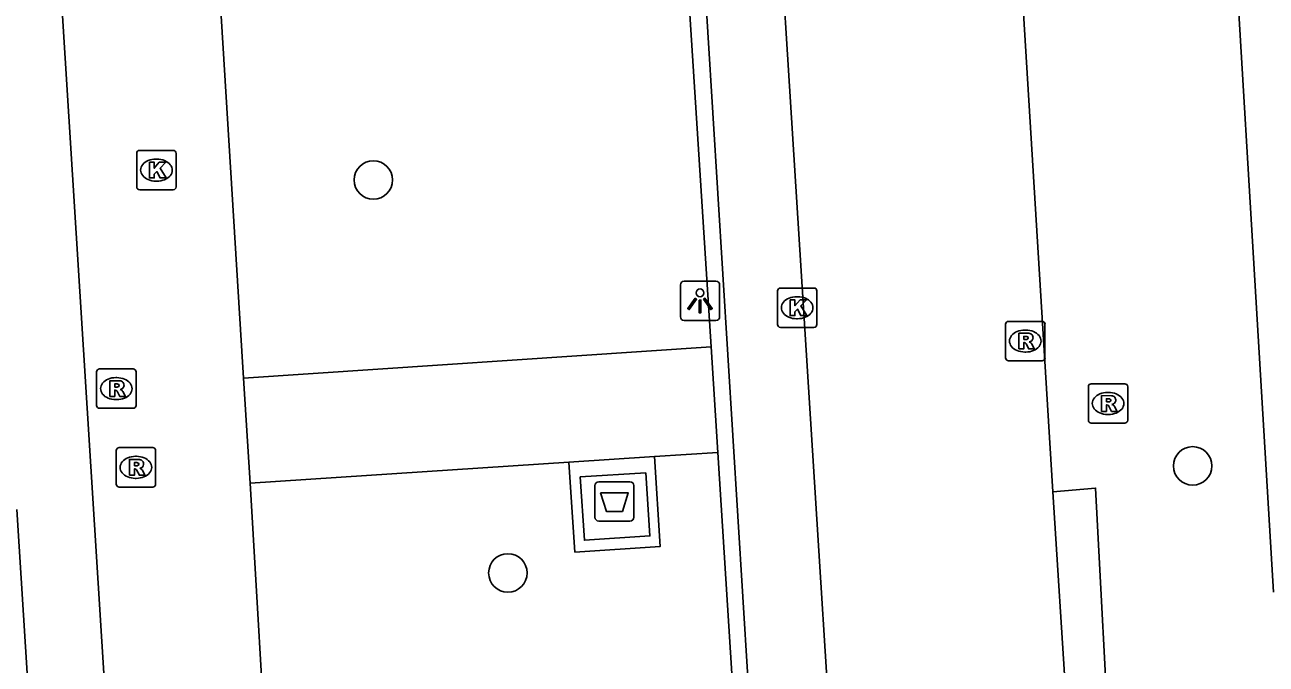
# Model space of a CAD drawing. Extents: x 159689 to 160786, y 387323 to 388339.
# Drawn here: x 160463.21 to 160494.74, y 387921.75 to 387937.99 of the extents above; entities that cross this region are included whole.
import ezdxf

# ---------------------------------------------------------------- set-up
doc = ezdxf.new("R2010")
doc.units = 0
for name, color, linetype in [('IMGEO_Afval_apart_plaats', 7, 'Continuous'), ('IMGEO_Boom', 7, 'Continuous'), ('IMGEO_Kolk', 7, 'Continuous'), ('IMGEO_Lichtpunt', 7, 'Continuous'), ('IMGEO_Rijbaan_lokaal_gesloten', 7, 'Continuous'), ('IMGEO_Rioolput', 7, 'Continuous'), ('IMGEO_Voetpad_gesloten', 7, 'Continuous'), ('IMGEO_Voetpad_open', 7, 'Continuous')]:
    doc.layers.add(name, color=color, linetype=linetype)

msp = doc.modelspace()

# ---------------------------------------------------------------- linework, layer by layer
at = {"layer": 'IMGEO_Afval_apart_plaats'}
for p, q in [((160477.69, 387925.485), (160477.69, 387926.285)), ((160477.69, 387926.285), (160477.69, 387925.485)), ((160477.79, 387926.385), (160478.58, 387926.385)), ((160478.58, 387926.385), (160477.79, 387926.385)), ((160478.68, 387926.285), (160478.68, 387925.485)), ((160478.68, 387925.485), (160478.68, 387926.285)), ((160478.58, 387925.385), (160477.79, 387925.385)), ((160477.79, 387925.385), (160478.58, 387925.385))]:
    msp.add_line(p, q, dxfattribs=at)
msp.add_lwpolyline([(160477.833, 387926.099), (160478.537, 387926.099), (160478.388, 387925.629), (160477.982, 387925.629), (160477.833, 387926.099)], dxfattribs=at)
for centre, start, end in [((160477.79, 387926.285), 90, 180), ((160477.79, 387926.285), 90, 180), ((160478.58, 387926.285), 0, 90), ((160478.58, 387926.285), 360, 90), ((160477.79, 387925.485), 180, 270), ((160477.79, 387925.485), 180, 270), ((160478.58, 387925.485), 270, 0), ((160478.58, 387925.485), 270, 0)]:
    msp.add_arc(centre, 0.1, start, end, dxfattribs=at)
at = {"layer": 'IMGEO_Boom'}
for centre in [(160472.061, 387934.047), (160492.875, 387926.786), (160475.479, 387924.068)]:
    msp.add_circle(centre, 0.489, dxfattribs=at)
at = {"layer": 'IMGEO_Kolk'}
for p, q in [((160466.126, 387934.798), (160466.978, 387934.798)), ((160466.051, 387933.872), (160466.051, 387934.724)), ((160466.539, 387934.578), (160466.564, 387934.578)), ((160467.052, 387934.724), (160467.052, 387933.872)), ((160466.562, 387934.018), (160466.537, 387934.018)), ((160466.978, 387933.798), (160466.126, 387933.798)), ((160482.328, 387930.377), (160482.328, 387931.229)), ((160482.403, 387931.303), (160483.255, 387931.303)), ((160482.816, 387931.083), (160482.841, 387931.083)), ((160483.329, 387931.229), (160483.329, 387930.377)), ((160482.839, 387930.523), (160482.814, 387930.523)), ((160483.255, 387930.303), (160482.403, 387930.303))]:
    msp.add_line(p, q, dxfattribs=at)
for points in [[(160466.126, 387934.798), (160466.978, 387934.798)], [(160466.051, 387933.872), (160466.051, 387934.724)], [(160466.372, 387934.498), (160466.495, 387934.498), (160466.495, 387934.347), (160466.625, 387934.498), (160466.789, 387934.498), (160466.643, 387934.347), (160466.796, 387934.098), (160466.644, 387934.098), (160466.559, 387934.262), (160466.495, 387934.195), (160466.495, 387934.098), (160466.372, 387934.098), (160466.372, 387934.498)], [(160467.052, 387934.724), (160467.052, 387933.872)], [(160466.978, 387933.798), (160466.126, 387933.798)], [(160482.328, 387930.377), (160482.328, 387931.229)], [(160482.403, 387931.303), (160483.255, 387931.303)], [(160483.329, 387931.229), (160483.329, 387930.377)], [(160482.649, 387931.003), (160482.772, 387931.003), (160482.772, 387930.852), (160482.902, 387931.003), (160483.066, 387931.003), (160482.92, 387930.852), (160483.073, 387930.603), (160482.921, 387930.603), (160482.836, 387930.767), (160482.772, 387930.7), (160482.772, 387930.603), (160482.649, 387930.603), (160482.649, 387931.003)], [(160483.255, 387930.303), (160482.403, 387930.303)]]:
    msp.add_lwpolyline(points, dxfattribs=at)
for centre, start, end in [((160466.128, 387934.722), 91.552, 178.448), ((160466.128, 387934.722), 91.552, 178.448), ((160466.976, 387934.722), 1.552, 88.448), ((160466.976, 387934.722), 1.552, 88.448), ((160466.128, 387933.874), 181.552, 268.448), ((160466.128, 387933.874), 181.552, 268.448), ((160466.976, 387933.874), 271.552, 358.448), ((160466.976, 387933.874), 271.552, 358.448), ((160482.405, 387931.227), 91.552, 178.448), ((160482.405, 387931.227), 91.552, 178.448), ((160483.253, 387931.227), 1.552, 88.448), ((160483.253, 387931.227), 1.552, 88.448), ((160482.405, 387930.379), 181.552, 268.448), ((160482.405, 387930.379), 181.552, 268.448), ((160483.253, 387930.379), 271.552, 358.448), ((160483.253, 387930.379), 271.552, 358.448)]:
    msp.add_arc(centre, 0.0765, start, end, dxfattribs=at)
for centre, major_axis, ratio, start_param, end_param in [((160466.538, 387934.298), (-0.387, 0.002), 0.722429, 4.712389, 7.853982), ((160466.563, 387934.298), (-0.39, 0.002), 0.717154, 1.570796, 4.712389), ((160482.815, 387930.803), (-0.387, 0.002), 0.722429, 4.712389, 7.853982), ((160482.84, 387930.803), (-0.39, 0.002), 0.717154, 1.570796, 4.712389)]:
    msp.add_ellipse(centre, major_axis=major_axis, ratio=ratio, start_param=start_param, end_param=end_param, dxfattribs=at)
at = {"layer": 'IMGEO_Lichtpunt'}
for p, q in [((160479.862, 387931.382), (160479.862, 387930.575)), ((160479.862, 387931.382), (160479.862, 387930.575)), ((160480.764, 387931.477), (160479.956, 387931.477)), ((160480.764, 387931.477), (160479.956, 387931.477)), ((160480.858, 387930.575), (160480.858, 387931.382)), ((160480.858, 387930.575), (160480.858, 387931.382)), ((160479.956, 387930.481), (160480.764, 387930.481)), ((160479.956, 387930.481), (160480.764, 387930.481))]:
    msp.add_line(p, q, dxfattribs=at)
for points in [[(160480.236, 387931.046), (160480.275, 387931.018), (160480.087, 387930.756), (160480.049, 387930.783), (160480.236, 387931.046)], [(160480.448, 387931.018), (160480.486, 387931.045), (160480.673, 387930.783), (160480.634, 387930.755), (160480.448, 387931.018)], [(160480.338, 387930.998), (160480.385, 387930.998), (160480.385, 387930.676), (160480.338, 387930.676), (160480.338, 387930.998)]]:
    msp.add_lwpolyline(points, dxfattribs=at)
msp.add_circle((160480.361, 387931.18), 0.0994, dxfattribs=at)
for centre, start, end in [((160479.956, 387931.382), 90, 180), ((160479.956, 387931.382), 90, 180), ((160480.764, 387931.382), 0, 90), ((160480.764, 387931.382), 0, 90), ((160479.956, 387930.575), 180, 270), ((160479.956, 387930.575), 180, 270), ((160480.764, 387930.575), 270, 0), ((160480.764, 387930.575), 270, 360)]:
    msp.add_arc(centre, 0.0946, start, end, dxfattribs=at)
at = {"layer": 'IMGEO_Rijbaan_lokaal_gesloten'}
for points in [[(160488.105, 387946.024), (160489.324, 387926.125)], [(160486.83, 387869.924), (160482.047, 387945.687)], [(160489.324, 387926.125), (160489.667, 387920.697)]]:
    msp.add_lwpolyline(points, dxfattribs=at)
at = {"layer": 'IMGEO_Rioolput'}
for p, q in [((160488.123, 387929.531), (160488.123, 387930.383)), ((160488.198, 387930.457), (160489.05, 387930.457)), ((160489.124, 387930.383), (160489.124, 387929.531)), ((160488.611, 387930.237), (160488.636, 387930.237)), ((160489.05, 387929.457), (160488.198, 387929.457)), ((160488.634, 387929.677), (160488.609, 387929.677)), ((160465.032, 387928.323), (160465.032, 387929.175)), ((160465.107, 387929.249), (160465.959, 387929.249)), ((160466.033, 387929.175), (160466.033, 387928.323)), ((160465.52, 387929.029), (160465.545, 387929.029)), ((160490.3, 387928.872), (160491.152, 387928.872)), ((160490.225, 387927.946), (160490.225, 387928.798)), ((160490.713, 387928.652), (160490.738, 387928.652)), ((160491.226, 387928.798), (160491.226, 387927.946)), ((160465.959, 387928.249), (160465.107, 387928.249)), ((160465.543, 387928.469), (160465.518, 387928.469)), ((160491.152, 387927.872), (160490.3, 387927.872)), ((160490.736, 387928.092), (160490.711, 387928.092)), ((160465.605, 387927.25), (160466.457, 387927.25)), ((160465.53, 387926.324), (160465.53, 387927.176)), ((160466.018, 387927.03), (160466.043, 387927.03)), ((160466.531, 387927.176), (160466.531, 387926.324)), ((160466.041, 387926.47), (160466.016, 387926.47)), ((160466.457, 387926.25), (160465.605, 387926.25))]:
    msp.add_line(p, q, dxfattribs=at)
for points in [[(160488.123, 387929.531), (160488.123, 387930.383)], [(160488.198, 387930.457), (160489.05, 387930.457)], [(160489.124, 387930.383), (160489.124, 387929.531)], [(160488.712, 387930.155), (160488.46, 387930.157), (160488.46, 387929.757)], [(160488.638, 387930.076), (160488.584, 387930.076), (160488.584, 387929.995)], [(160488.46, 387929.757), (160488.584, 387929.757), (160488.584, 387929.919), (160488.595, 387929.919)], [(160488.584, 387929.995), (160488.636, 387929.995)], [(160488.642, 387929.89), (160488.713, 387929.757), (160488.853, 387929.757), (160488.788, 387929.883)], [(160489.05, 387929.457), (160488.198, 387929.457)], [(160465.032, 387928.323), (160465.032, 387929.175)], [(160465.107, 387929.249), (160465.959, 387929.249)], [(160466.033, 387929.175), (160466.033, 387928.323)], [(160465.621, 387928.947), (160465.369, 387928.949), (160465.369, 387928.549)], [(160465.547, 387928.868), (160465.493, 387928.868), (160465.493, 387928.787)], [(160490.3, 387928.872), (160491.152, 387928.872)], [(160465.369, 387928.549), (160465.493, 387928.549), (160465.493, 387928.711), (160465.504, 387928.711)], [(160465.493, 387928.787), (160465.545, 387928.787)], [(160465.551, 387928.682), (160465.622, 387928.549), (160465.762, 387928.549), (160465.697, 387928.675)], [(160490.225, 387927.946), (160490.225, 387928.798)], [(160490.814, 387928.57), (160490.562, 387928.572), (160490.562, 387928.172)], [(160490.74, 387928.491), (160490.686, 387928.491), (160490.686, 387928.41)], [(160491.226, 387928.798), (160491.226, 387927.946)], [(160465.959, 387928.249), (160465.107, 387928.249)], [(160490.562, 387928.172), (160490.686, 387928.172), (160490.686, 387928.334), (160490.697, 387928.334)], [(160490.686, 387928.41), (160490.738, 387928.41)], [(160490.744, 387928.305), (160490.815, 387928.172), (160490.955, 387928.172), (160490.89, 387928.298)], [(160491.152, 387927.872), (160490.3, 387927.872)], [(160465.605, 387927.25), (160466.457, 387927.25)], [(160465.53, 387926.324), (160465.53, 387927.176)], [(160466.119, 387926.948), (160465.867, 387926.95), (160465.867, 387926.55)], [(160466.531, 387927.176), (160466.531, 387926.324)], [(160465.867, 387926.55), (160465.991, 387926.55), (160465.991, 387926.712), (160466.002, 387926.712)], [(160466.045, 387926.869), (160465.991, 387926.869), (160465.991, 387926.788)], [(160465.991, 387926.788), (160466.043, 387926.788)], [(160466.049, 387926.683), (160466.12, 387926.55), (160466.26, 387926.55), (160466.195, 387926.676)], [(160466.457, 387926.25), (160465.605, 387926.25)]]:
    msp.add_lwpolyline(points, dxfattribs=at)
for centre, radius, start, end in [((160488.2, 387930.381), 0.0765, 91.552, 178.448), ((160488.2, 387930.381), 0.0765, 91.552, 178.448), ((160489.048, 387930.381), 0.0765, 1.552, 88.448), ((160489.048, 387930.381), 0.0765, 1.552, 88.448), ((160488.644, 387929.98), 0.0964, 77.0061, 93.1865), ((160488.658, 387930.037), 0.0378, 276.6634, 79.6772), ((160488.711, 387930.045), 0.109, 350.3612, 89.416), ((160488.594, 387929.866), 0.0533, 26.0293, 88.6989), ((160488.62, 387930.184), 0.19, 274.7715, 282.9687), ((160488.709, 387930.045), 0.112, 277.5842, 350.9817), ((160488.693, 387929.83), 0.108, 29.5134, 73.7905), ((160488.2, 387929.533), 0.0765, 181.552, 268.448), ((160488.2, 387929.533), 0.0765, 181.552, 268.448), ((160489.048, 387929.533), 0.0765, 271.552, 358.448), ((160489.048, 387929.533), 0.0765, 271.552, 358.448), ((160465.109, 387929.173), 0.0765, 91.552, 178.448), ((160465.109, 387929.173), 0.0765, 91.552, 178.448), ((160465.957, 387929.173), 0.0765, 1.552, 88.448), ((160465.957, 387929.173), 0.0765, 1.552, 88.448), ((160465.553, 387928.772), 0.0964, 77.0061, 93.1865), ((160465.567, 387928.829), 0.0378, 276.6634, 79.6772), ((160465.62, 387928.837), 0.109, 350.3612, 89.416), ((160465.618, 387928.837), 0.112, 277.5842, 350.9817), ((160490.302, 387928.796), 0.0765, 91.552, 178.448), ((160490.302, 387928.796), 0.0765, 91.552, 178.448), ((160491.15, 387928.796), 0.0765, 1.552, 88.448), ((160491.15, 387928.796), 0.0765, 1.552, 88.448), ((160465.503, 387928.658), 0.0533, 26.0293, 88.6989), ((160465.529, 387928.976), 0.19, 274.7715, 282.9687), ((160465.602, 387928.622), 0.108, 29.5134, 73.7905), ((160490.746, 387928.395), 0.0964, 77.0061, 93.1865), ((160490.76, 387928.452), 0.0378, 276.6634, 79.6772), ((160490.813, 387928.46), 0.109, 350.3612, 89.416), ((160465.109, 387928.325), 0.0765, 181.552, 268.448), ((160465.109, 387928.325), 0.0765, 181.552, 268.448), ((160465.957, 387928.325), 0.0765, 271.552, 358.448), ((160465.957, 387928.325), 0.0765, 271.552, 358.448), ((160490.696, 387928.281), 0.0533, 26.0293, 88.6989), ((160490.722, 387928.599), 0.19, 274.7715, 282.9687), ((160490.811, 387928.46), 0.112, 277.5842, 350.9817), ((160490.795, 387928.245), 0.108, 29.5134, 73.7905), ((160490.302, 387927.948), 0.0765, 181.552, 268.448), ((160490.302, 387927.948), 0.0765, 181.552, 268.448), ((160491.15, 387927.948), 0.0765, 271.552, 358.448), ((160491.15, 387927.948), 0.0765, 271.552, 358.448), ((160465.607, 387927.174), 0.0765, 91.552, 178.448), ((160465.607, 387927.174), 0.0765, 91.552, 178.448), ((160466.455, 387927.174), 0.0765, 1.552, 88.448), ((160466.455, 387927.174), 0.0765, 1.552, 88.448), ((160466.118, 387926.838), 0.109, 350.3612, 89.416), ((160466.001, 387926.659), 0.0533, 26.0293, 88.6989), ((160466.027, 387926.977), 0.19, 274.7715, 282.9687), ((160466.051, 387926.773), 0.0964, 77.0061, 93.1865), ((160466.065, 387926.83), 0.0378, 276.6634, 79.6772), ((160466.116, 387926.838), 0.112, 277.5842, 350.9817), ((160466.1, 387926.623), 0.108, 29.5134, 73.7905), ((160465.607, 387926.326), 0.0765, 181.552, 268.448), ((160465.607, 387926.326), 0.0765, 181.552, 268.448), ((160466.455, 387926.326), 0.0765, 271.552, 358.448), ((160466.455, 387926.326), 0.0765, 271.552, 358.448)]:
    msp.add_arc(centre, radius, start, end, dxfattribs=at)
for centre, major_axis, ratio, start_param, end_param in [((160488.61, 387929.957), (-0.387, 0.002), 0.722429, 4.712389, 7.853982), ((160488.635, 387929.957), (-0.39, 0.002), 0.717154, 1.570796, 4.712389), ((160465.519, 387928.749), (-0.387, 0.002), 0.722429, 4.712389, 7.853982), ((160465.544, 387928.749), (-0.39, 0.002), 0.717154, 1.570796, 4.712389), ((160490.712, 387928.372), (-0.387, 0.002), 0.722429, 4.712389, 7.853982), ((160490.737, 387928.372), (-0.39, 0.002), 0.717154, 1.570796, 4.712389), ((160466.017, 387926.75), (-0.387, 0.002), 0.722429, 4.712389, 7.853982), ((160466.042, 387926.75), (-0.39, 0.002), 0.717154, 1.570796, 4.712389)]:
    msp.add_ellipse(centre, major_axis=major_axis, ratio=ratio, start_param=start_param, end_param=end_param, dxfattribs=at)
at = {"layer": 'IMGEO_Voetpad_gesloten'}
for points in [[(160479.202, 387927.021), (160479.351, 387924.742), (160477.181, 387924.599), (160477.031, 387926.878)], [(160477.031, 387926.878), (160479.202, 387927.021)], [(160477.318, 387926.508), (160477.423, 387924.899), (160479.087, 387925.009), (160478.981, 387926.61), (160477.318, 387926.508)]]:
    msp.add_lwpolyline(points, dxfattribs=at)
at = {"layer": 'IMGEO_Voetpad_open'}
for points in [[(160481.576, 387921.417), (160478.018, 387978.784)], [(160465.448, 387917.887), (160461.629, 387978.493)], [(160479.128, 387953.445), (160480.64, 387929.807)], [(160468.764, 387929.018), (160467.3, 387952.773)], [(160493.515, 387947.203), (160494.925, 387923.583)], [(160480.64, 387929.807), (160468.764, 387929.018)], [(160480.64, 387929.807), (160480.812, 387927.127)], [(160468.931, 387926.346), (160468.764, 387929.018)], [(160480.812, 387927.127), (160479.202, 387927.021)], [(160480.812, 387927.127), (160481.179, 387921.382)], [(160477.031, 387926.878), (160468.931, 387926.346)], [(160469.402, 387918.408), (160468.931, 387926.346)], [(160489.324, 387926.125), (160490.409, 387926.222), (160490.791, 387919.046)], [(160463.005, 387925.68), (160463.507, 387917.766)]]:
    msp.add_lwpolyline(points, dxfattribs=at)

doc.saveas('drawing.dxf')
